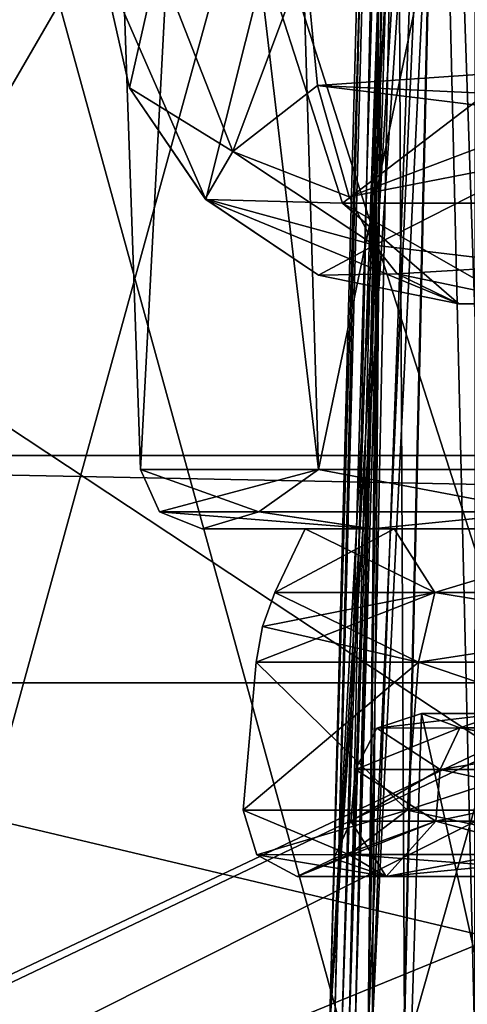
# Model space of a CAD drawing. Header units: inches. Extents: x -9.7 to 9.7, y -2.4 to 4.3.
# Tile 588 of 656: x -2.306 to -2.088, y -0.342 to 0.139. Entities that reach past the tile are written whole.
import ezdxf

# ---------------------------------------------------------------- set-up
doc = ezdxf.new("R2010")
doc.units = ezdxf.units.IN
doc.header["$LTSCALE"] = 101.851852
doc.header["$MEASUREMENT"] = 0
for name, color, linetype in [('11758', 7, 'CONTINUOUS'), ('11855', 7, 'CONTINUOUS'), ('12188', 7, 'CONTINUOUS'), ('12189', 7, 'CONTINUOUS'), ('12190', 7, 'CONTINUOUS'), ('12313', 7, 'CONTINUOUS'), ('12365', 7, 'CONTINUOUS'), ('12366', 7, 'CONTINUOUS'), ('12367', 7, 'CONTINUOUS'), ('1517', 7, 'CONTINUOUS'), ('1518', 7, 'CONTINUOUS'), ('1519', 7, 'CONTINUOUS'), ('526', 7, 'CONTINUOUS'), ('527', 7, 'CONTINUOUS'), ('528', 7, 'CONTINUOUS'), ('564', 7, 'CONTINUOUS'), ('565', 7, 'CONTINUOUS'), ('566', 7, 'CONTINUOUS'), ('567', 7, 'CONTINUOUS'), ('568', 7, 'CONTINUOUS'), ('569', 7, 'CONTINUOUS'), ('5864', 7, 'CONTINUOUS'), ('5933', 7, 'CONTINUOUS'), ('5934', 7, 'CONTINUOUS'), ('5937', 7, 'CONTINUOUS'), ('5941', 7, 'CONTINUOUS'), ('601', 7, 'CONTINUOUS'), ('602', 7, 'CONTINUOUS'), ('603', 7, 'CONTINUOUS'), ('614', 7, 'CONTINUOUS'), ('615', 7, 'CONTINUOUS'), ('616', 7, 'CONTINUOUS'), ('648', 7, 'CONTINUOUS'), ('649', 7, 'CONTINUOUS'), ('650', 7, 'CONTINUOUS'), ('658', 7, 'CONTINUOUS'), ('675', 7, 'CONTINUOUS'), ('676', 7, 'CONTINUOUS'), ('677', 7, 'CONTINUOUS'), ('6930', 7, 'CONTINUOUS'), ('6934', 7, 'CONTINUOUS'), ('6935', 7, 'CONTINUOUS'), ('6938', 7, 'CONTINUOUS'), ('709', 7, 'CONTINUOUS'), ('710', 7, 'CONTINUOUS'), ('711', 7, 'CONTINUOUS'), ('724', 7, 'CONTINUOUS'), ('730', 7, 'CONTINUOUS'), ('8370', 7, 'CONTINUOUS'), ('8379', 7, 'CONTINUOUS'), ('8384', 7, 'CONTINUOUS'), ('9717', 7, 'CONTINUOUS')]:
    doc.layers.add(name, color=color, linetype=linetype)

msp = doc.modelspace()

# ---------------------------------------------------------------- linework, layer by layer
at = {"layer": '11758', "linetype": 'CONTINUOUS'}
for points in [[(-2.48157, 0.05219, 9.63719), (-1.85617, -0.36171, 9.65166), (-2.05471, 0.36408, 9.6263), (-2.48157, 0.05219, 9.63719)], [(-3.28998, -0.02159, 9.63977), (-1.85617, -0.36171, 9.65166), (-2.48157, 0.05219, 9.63719), (-3.28998, -0.02159, 9.63977)], [(-3.29038, -0.36218, 9.65166), (-1.85617, -0.36171, 9.65166), (-3.28998, -0.02159, 9.63977), (-3.29038, -0.36218, 9.65166)]]:
    msp.add_3dface(points, dxfattribs=at)
at = {"layer": '11855', "linetype": 'CONTINUOUS'}
msp.add_3dface([(-2.48157, 0.05219, 9.63719), (-2.05471, 0.36408, 9.6263), (-2.35609, 0.18595, 9.66152), (-2.48157, 0.05219, 9.63719)], dxfattribs=at)
at = {"layer": '12188', "linetype": 'CONTINUOUS'}
for points in [[(-2.26688, 0.16889, -3.99205), (-2.18636, 0.16637, -4.18628), (-2.2153, 0.05083, -3.99205), (-2.26688, 0.16889, -3.99205)], [(-2.18636, 0.16637, -4.18628), (-1.99205, 0.16889, -4.26688), (-2.14868, 0.04911, -4.14868), (-2.18636, 0.16637, -4.18628)], [(-1.99205, 0.16889, -4.26688), (-1.99205, 0.04906, -4.2135), (-2.14868, 0.04911, -4.14868), (-1.99205, 0.16889, -4.26688)], [(-2.2153, 0.05083, -3.99205), (-2.18636, 0.16637, -4.18628), (-2.14868, 0.04911, -4.14868), (-2.2153, 0.05083, -3.99205)], [(-2.09199, 0, -3.99203), (-2.2153, 0.05083, -3.99205), (-2.14868, 0.04911, -4.14868), (-2.09199, 0, -3.99203)], [(-2.06272, 0, -4.06272), (-2.09199, 0, -3.99203), (-2.14868, 0.04911, -4.14868), (-2.06272, 0, -4.06272)], [(-1.99205, 0.04906, -4.2135), (-2.06272, 0, -4.06272), (-2.14868, 0.04911, -4.14868), (-1.99205, 0.04906, -4.2135)]]:
    msp.add_3dface(points, dxfattribs=at)
at = {"layer": '12189', "linetype": 'CONTINUOUS'}
for points in [[(-2.26688, 0.16889, -3.21904), (-2.26688, 0.16889, -3.99205), (-2.2153, 0.05083, -3.99205), (-2.26688, 0.16889, -3.21904)], [(-2.26688, 0.16889, -3.21904), (-2.2153, 0.05083, -3.99205), (-2.25253, 0.10534, -3.22519), (-2.26688, 0.16889, -3.21904)], [(-2.25253, 0.10534, -3.22519), (-2.2153, 0.05083, -3.99205), (-2.21561, 0.05114, -3.24102), (-2.25253, 0.10534, -3.22519)], [(-2.21561, 0.05114, -3.24102), (-2.2153, 0.05083, -3.99205), (-2.16048, 0.01396, -3.26467), (-2.21561, 0.05114, -3.24102)], [(-2.2153, 0.05083, -3.99205), (-2.09199, 0, -3.99203), (-2.16048, 0.01396, -3.26467), (-2.2153, 0.05083, -3.99205)], [(-2.09199, 0, -3.99203), (-2.09191, 0, -3.29407), (-2.16048, 0.01396, -3.26467), (-2.09199, 0, -3.99203)]]:
    msp.add_3dface(points, dxfattribs=at)
at = {"layer": '12190', "linetype": 'CONTINUOUS'}
for points in [[(-2.26688, 0.16889, -3.21904), (-2.25253, 0.10534, -3.22519), (-2.23864, 0.16745, -3.14951), (-2.26688, 0.16889, -3.21904)], [(-2.16694, 0.16889, -3.1191), (-2.23864, 0.16745, -3.14951), (-2.20212, 0.07438, -3.166), (-2.16694, 0.16889, -3.1191)], [(-2.16097, 0.10655, -3.13294), (-2.16694, 0.16889, -3.1191), (-2.20212, 0.07438, -3.166), (-2.16097, 0.10655, -3.13294)], [(-2.23864, 0.16745, -3.14951), (-2.25253, 0.10534, -3.22519), (-2.20212, 0.07438, -3.166), (-2.23864, 0.16745, -3.14951)], [(-2.1454, 0.05213, -3.16938), (-2.16097, 0.10655, -3.13294), (-2.20212, 0.07438, -3.166), (-2.1454, 0.05213, -3.16938)], [(-2.25253, 0.10534, -3.22519), (-2.21561, 0.05114, -3.24102), (-2.20212, 0.07438, -3.166), (-2.25253, 0.10534, -3.22519)], [(-2.21561, 0.05114, -3.24102), (-2.13305, 0.02853, -3.19823), (-2.20212, 0.07438, -3.166), (-2.21561, 0.05114, -3.24102)], [(-2.13305, 0.02853, -3.19823), (-2.1454, 0.05213, -3.16938), (-2.20212, 0.07438, -3.166), (-2.13305, 0.02853, -3.19823)], [(-2.13305, 0.02853, -3.19823), (-2.21561, 0.05114, -3.24102), (-2.16048, 0.01396, -3.26467), (-2.13305, 0.02853, -3.19823)], [(-2.12198, 0.01463, -3.22395), (-2.13305, 0.02853, -3.19823), (-2.16048, 0.01396, -3.26467), (-2.12198, 0.01463, -3.22395)], [(-2.09191, 0, -3.29407), (-2.12198, 0.01463, -3.22395), (-2.16048, 0.01396, -3.26467), (-2.09191, 0, -3.29407)]]:
    msp.add_3dface(points, dxfattribs=at)
at = {"layer": '12313', "linetype": 'CONTINUOUS'}
for points in [[(-2.11849, -0.355, -2.56512), (-2.12421, 0.82079, -2.66505), (-2.155, -0.355, -2.66505), (-2.11849, -0.355, -2.56512)], [(-2.155, -0.355, -2.66505), (-2.08383, 0.82079, -2.75671), (-2.1362, -0.355, -2.73904), (-2.155, -0.355, -2.66505)], [(-2.12421, 0.82079, -2.66505), (-2.08383, 0.82079, -2.75671), (-2.155, -0.355, -2.66505), (-2.12421, 0.82079, -2.66505)], [(-2.08383, 0.82079, -2.75671), (-2.08429, -0.355, -2.79513), (-2.1362, -0.355, -2.73904), (-2.08383, 0.82079, -2.75671)], [(-2.09166, 0.82079, -2.58123), (-2.12421, 0.82079, -2.66505), (-2.11849, -0.355, -2.56512), (-2.09166, 0.82079, -2.58123)], [(-2.02616, -0.355, -2.51227), (-2.09166, 0.82079, -2.58123), (-2.11849, -0.355, -2.56512), (-2.02616, -0.355, -2.51227)], [(-2.01864, 0.2322, -2.52668), (-2.09166, 0.82079, -2.58123), (-2.02616, -0.355, -2.51227), (-2.01864, 0.2322, -2.52668)]]:
    msp.add_3dface(points, dxfattribs=at)
at = {"layer": '12365', "linetype": 'CONTINUOUS'}
for points in [[(-2.1037, -0.14109, -0.51581), (-2.18163, -0.14109, -0.225), (-2.12358, -0.11, -0.44231), (-2.1037, -0.14109, -0.51581)], [(-2.18163, -0.14109, -0.225), (-2.16694, -0.11, -0.225), (-2.12358, -0.11, -0.44231), (-2.18163, -0.14109, -0.225)], [(-2.1037, -0.14109, -0.51581), (-2.12358, -0.11, -0.44231), (-2.0009, -0.11, -0.62588), (-2.1037, -0.14109, -0.51581)], [(-1.89081, -0.14109, -0.7287), (-2.1037, -0.14109, -0.51581), (-2.0009, -0.11, -0.62588), (-1.89081, -0.14109, -0.7287)]]:
    msp.add_3dface(points, dxfattribs=at)
at = {"layer": '12366', "linetype": 'CONTINUOUS'}
for points in [[(-2.18163, -0.14109, -0.225), (-2.18163, -0.14109, 0.225), (-2.16694, -0.11, -0.225), (-2.18163, -0.14109, -0.225)], [(-2.18163, -0.14109, 0.225), (-2.16694, -0.11, 0.225), (-2.16694, -0.11, -0.225), (-2.18163, -0.14109, 0.225)]]:
    msp.add_3dface(points, dxfattribs=at)
at = {"layer": '12367', "linetype": 'CONTINUOUS'}
for points in [[(-2.18163, -0.14109, 0.225), (-2.1037, -0.14109, 0.51581), (-2.16694, -0.11, 0.225), (-2.18163, -0.14109, 0.225)], [(-2.1037, -0.14109, 0.51581), (-2.12357, -0.11, 0.44233), (-2.16694, -0.11, 0.225), (-2.1037, -0.14109, 0.51581)], [(-2.1037, -0.14109, 0.51581), (-2.00088, -0.11, 0.6259), (-2.12357, -0.11, 0.44233), (-2.1037, -0.14109, 0.51581)], [(-2.1037, -0.14109, 0.51581), (-1.89081, -0.14109, 0.7287), (-2.00088, -0.11, 0.6259), (-2.1037, -0.14109, 0.51581)]]:
    msp.add_3dface(points, dxfattribs=at)
at = {"layer": '1517', "linetype": 'CONTINUOUS'}
for points in [[(-2.11013, -0.20009, -0.225), (-2.07116, -0.20009, -0.42056), (-2.115, -0.355, -0.225), (-2.11013, -0.20009, -0.225)], [(-2.115, -0.355, -0.225), (-2.07116, -0.20009, -0.42056), (-2.0758, -0.355, -0.42208), (-2.115, -0.355, -0.225)]]:
    msp.add_3dface(points, dxfattribs=at)
at = {"layer": '1518', "linetype": 'CONTINUOUS'}
for points in [[(-2.115, -0.355, 0.225), (-2.11013, -0.20009, 0.225), (-2.11013, -0.20009, -0.225), (-2.115, -0.355, 0.225)], [(-2.115, -0.355, 0.225), (-2.11013, -0.20009, -0.225), (-2.115, -0.355, -0.225), (-2.115, -0.355, 0.225)]]:
    msp.add_3dface(points, dxfattribs=at)
at = {"layer": '1519', "linetype": 'CONTINUOUS'}
for points in [[(-2.115, -0.355, 0.225), (-2.0758, -0.355, 0.42208), (-2.11013, -0.20009, 0.225), (-2.115, -0.355, 0.225)], [(-2.0758, -0.355, 0.42208), (-2.07115, -0.20009, 0.42057), (-2.11013, -0.20009, 0.225), (-2.0758, -0.355, 0.42208)]]:
    msp.add_3dface(points, dxfattribs=at)
at = {"layer": '526', "linetype": 'CONTINUOUS'}
for points in [[(-2.11013, -0.20009, 0.225), (-2.07115, -0.20009, 0.42057), (-2.132, -0.2072, 0.225), (-2.11013, -0.20009, 0.225)], [(-2.132, -0.2072, 0.225), (-2.07115, -0.20009, 0.42057), (-2.0914, -0.2071, 0.42854), (-2.132, -0.2072, 0.225)], [(-2.0914, -0.2071, 0.42854), (-2.07115, -0.20009, 0.42057), (-1.9761, -0.2071, 0.6011), (-2.0914, -0.2071, 0.42854)], [(-2.132, -0.2072, 0.225), (-2.0914, -0.2071, 0.42854), (-2.1424, -0.22739, 0.225), (-2.132, -0.2072, 0.225)], [(-2.1424, -0.22739, 0.225), (-2.0914, -0.2071, 0.42854), (-2.10111, -0.22739, 0.43257), (-2.1424, -0.22739, 0.225)], [(-2.0914, -0.2071, 0.42854), (-1.9761, -0.2071, 0.6011), (-2.10111, -0.22739, 0.43257), (-2.0914, -0.2071, 0.42854)], [(-2.10111, -0.22739, 0.43257), (-1.9761, -0.2071, 0.6011), (-1.98353, -0.22739, 0.60853), (-2.10111, -0.22739, 0.43257)]]:
    msp.add_3dface(points, dxfattribs=at)
at = {"layer": '527', "linetype": 'CONTINUOUS'}
for points in [[(-2.11013, -0.20009, 0.225), (-2.132, -0.2072, 0.225), (-2.11013, -0.20009, -0.225), (-2.11013, -0.20009, 0.225)], [(-2.11013, -0.20009, -0.225), (-2.132, -0.2072, 0.225), (-2.132, -0.2072, -0.225), (-2.11013, -0.20009, -0.225)], [(-2.132, -0.2072, 0.225), (-2.1424, -0.22739, 0.225), (-2.132, -0.2072, -0.225), (-2.132, -0.2072, 0.225)], [(-2.132, -0.2072, -0.225), (-2.1424, -0.22739, 0.225), (-2.1424, -0.22739, -0.225), (-2.132, -0.2072, -0.225)]]:
    msp.add_3dface(points, dxfattribs=at)
at = {"layer": '528', "linetype": 'CONTINUOUS'}
for points in [[(-2.11013, -0.20009, -0.225), (-2.132, -0.2072, -0.225), (-2.0914, -0.2071, -0.42854), (-2.11013, -0.20009, -0.225)], [(-2.07116, -0.20009, -0.42056), (-2.11013, -0.20009, -0.225), (-2.0914, -0.2071, -0.42854), (-2.07116, -0.20009, -0.42056)], [(-1.9761, -0.2071, -0.6011), (-2.07116, -0.20009, -0.42056), (-2.0914, -0.2071, -0.42854), (-1.9761, -0.2071, -0.6011)], [(-2.132, -0.2072, -0.225), (-2.1424, -0.22739, -0.225), (-2.10111, -0.22739, -0.43257), (-2.132, -0.2072, -0.225)], [(-2.0914, -0.2071, -0.42854), (-2.132, -0.2072, -0.225), (-2.10111, -0.22739, -0.43257), (-2.0914, -0.2071, -0.42854)], [(-1.98353, -0.22739, -0.60853), (-2.0914, -0.2071, -0.42854), (-2.10111, -0.22739, -0.43257), (-1.98353, -0.22739, -0.60853)], [(-1.9761, -0.2071, -0.6011), (-2.0914, -0.2071, -0.42854), (-1.98353, -0.22739, -0.60853), (-1.9761, -0.2071, -0.6011)]]:
    msp.add_3dface(points, dxfattribs=at)
at = {"layer": '564', "linetype": 'CONTINUOUS'}
for points in [[(-2.15292, -0.27085, 0.225), (-2.10315, -0.25261, 0.43341), (-2.17087, -0.27978, 0.225), (-2.15292, -0.27085, 0.225)], [(-2.17087, -0.27978, 0.225), (-2.10315, -0.25261, 0.43341), (-2.12742, -0.27978, 0.44346), (-2.17087, -0.27978, 0.225)], [(-2.1446, -0.25261, 0.225), (-2.10315, -0.25261, 0.43341), (-2.15292, -0.27085, 0.225), (-2.1446, -0.25261, 0.225)], [(-2.10315, -0.25261, 0.43341), (-1.98509, -0.25261, 0.61009), (-2.12742, -0.27978, 0.44346), (-2.10315, -0.25261, 0.43341)], [(-2.12742, -0.27978, 0.44346), (-1.98509, -0.25261, 0.61009), (-2.00367, -0.27978, 0.62867), (-2.12742, -0.27978, 0.44346)]]:
    msp.add_3dface(points, dxfattribs=at)
at = {"layer": '565', "linetype": 'CONTINUOUS'}
for points in [[(-2.1424, -0.22739, 0.225), (-2.10111, -0.22739, 0.43257), (-2.1446, -0.25261, 0.225), (-2.1424, -0.22739, 0.225)], [(-2.10111, -0.22739, 0.43257), (-2.10315, -0.25261, 0.43341), (-2.1446, -0.25261, 0.225), (-2.10111, -0.22739, 0.43257)], [(-2.10111, -0.22739, 0.43257), (-1.98353, -0.22739, 0.60853), (-2.10315, -0.25261, 0.43341), (-2.10111, -0.22739, 0.43257)], [(-1.98353, -0.22739, 0.60853), (-1.98509, -0.25261, 0.61009), (-2.10315, -0.25261, 0.43341), (-1.98353, -0.22739, 0.60853)]]:
    msp.add_3dface(points, dxfattribs=at)
at = {"layer": '566', "linetype": 'CONTINUOUS'}
for points in [[(-2.1424, -0.22739, -0.225), (-2.1424, -0.22739, 0.225), (-2.1446, -0.25261, -0.225), (-2.1424, -0.22739, -0.225)], [(-2.1424, -0.22739, 0.225), (-2.1446, -0.25261, 0.225), (-2.1446, -0.25261, -0.225), (-2.1424, -0.22739, 0.225)]]:
    msp.add_3dface(points, dxfattribs=at)
at = {"layer": '567', "linetype": 'CONTINUOUS'}
for points in [[(-2.1446, -0.25261, 0.225), (-2.15292, -0.27085, 0.225), (-2.1446, -0.25261, -0.225), (-2.1446, -0.25261, 0.225)], [(-2.1446, -0.25261, -0.225), (-2.15292, -0.27085, 0.225), (-2.15292, -0.27085, -0.225), (-2.1446, -0.25261, -0.225)], [(-2.15292, -0.27085, 0.225), (-2.17087, -0.27978, 0.225), (-2.15292, -0.27085, -0.225), (-2.15292, -0.27085, 0.225)], [(-2.15292, -0.27085, -0.225), (-2.17087, -0.27978, 0.225), (-2.17087, -0.27978, -0.225), (-2.15292, -0.27085, -0.225)]]:
    msp.add_3dface(points, dxfattribs=at)
at = {"layer": '568', "linetype": 'CONTINUOUS'}
for points in [[(-2.1446, -0.25261, -0.225), (-2.15292, -0.27085, -0.225), (-2.12742, -0.27978, -0.44346), (-2.1446, -0.25261, -0.225)], [(-2.10315, -0.25261, -0.43341), (-2.1446, -0.25261, -0.225), (-2.12742, -0.27978, -0.44346), (-2.10315, -0.25261, -0.43341)], [(-2.00367, -0.27978, -0.62867), (-2.10315, -0.25261, -0.43341), (-2.12742, -0.27978, -0.44346), (-2.00367, -0.27978, -0.62867)], [(-1.98509, -0.25261, -0.61009), (-2.10315, -0.25261, -0.43341), (-2.00367, -0.27978, -0.62867), (-1.98509, -0.25261, -0.61009)], [(-2.15292, -0.27085, -0.225), (-2.17087, -0.27978, -0.225), (-2.12742, -0.27978, -0.44346), (-2.15292, -0.27085, -0.225)]]:
    msp.add_3dface(points, dxfattribs=at)
at = {"layer": '569', "linetype": 'CONTINUOUS'}
for points in [[(-2.1424, -0.22739, -0.225), (-2.1446, -0.25261, -0.225), (-2.10315, -0.25261, -0.43341), (-2.1424, -0.22739, -0.225)], [(-2.10111, -0.22739, -0.43257), (-2.1424, -0.22739, -0.225), (-2.10315, -0.25261, -0.43341), (-2.10111, -0.22739, -0.43257)], [(-2.10111, -0.22739, -0.43257), (-2.10315, -0.25261, -0.43341), (-1.98509, -0.25261, -0.61009), (-2.10111, -0.22739, -0.43257)], [(-1.98353, -0.22739, -0.60853), (-2.10111, -0.22739, -0.43257), (-1.98509, -0.25261, -0.61009), (-1.98353, -0.22739, -0.60853)]]:
    msp.add_3dface(points, dxfattribs=at)
at = {"layer": '5864', "linetype": 'CONTINUOUS'}
for points in [[(-2.11879, -0.355, 2.56743), (-2.155, -0.355, 2.667), (-2.09195, 0.82079, 2.58349), (-2.11879, -0.355, 2.56743)], [(-2.155, -0.355, 2.667), (-2.13621, -0.355, 2.74098), (-2.12421, 0.82079, 2.667), (-2.155, -0.355, 2.667)], [(-2.09195, 0.82079, 2.58349), (-2.155, -0.355, 2.667), (-2.12421, 0.82079, 2.667), (-2.09195, 0.82079, 2.58349)], [(-2.13621, -0.355, 2.74098), (-2.08429, -0.355, 2.79708), (-2.11232, 0.82079, 2.72004), (-2.13621, -0.355, 2.74098)], [(-2.12421, 0.82079, 2.667), (-2.13621, -0.355, 2.74098), (-2.1212, 0.82079, 2.69418), (-2.12421, 0.82079, 2.667)], [(-2.1212, 0.82079, 2.69418), (-2.13621, -0.355, 2.74098), (-2.11232, 0.82079, 2.72004), (-2.1212, 0.82079, 2.69418)], [(-2.0271, -0.355, 2.51439), (-2.11879, -0.355, 2.56743), (-2.09195, 0.82079, 2.58349), (-2.0271, -0.355, 2.51439)], [(-2.07446, 0.07079, 2.79008), (-2.05844, 0.11361, 2.79722), (-2.11232, 0.82079, 2.72004), (-2.07446, 0.07079, 2.79008)], [(-2.07939, -0.14223, 2.79359), (-2.07446, 0.07079, 2.79008), (-2.11232, 0.82079, 2.72004), (-2.07939, -0.14223, 2.79359)], [(-2.11232, 0.82079, 2.72004), (-2.05844, 0.11361, 2.79722), (-2.02825, 0.82079, 2.78795), (-2.11232, 0.82079, 2.72004)], [(-2.08429, -0.355, 2.79708), (-2.07939, -0.14223, 2.79359), (-2.11232, 0.82079, 2.72004), (-2.08429, -0.355, 2.79708)], [(-2.01954, 0.23221, 2.52875), (-2.0271, -0.355, 2.51439), (-2.09195, 0.82079, 2.58349), (-2.01954, 0.23221, 2.52875)]]:
    msp.add_3dface(points, dxfattribs=at)
at = {"layer": '5933', "linetype": 'CONTINUOUS'}
for points in [[(-2.14898, -0.355, 1.031), (-2.49131, -0.355, 1.62393), (-2.47224, 0.82079, 1.65247), (-2.14898, -0.355, 1.031)], [(-2.14898, -0.355, 1.031), (-2.47224, 0.82079, 1.65247), (-2.11473, 0.82079, 1.03325), (-2.14898, -0.355, 1.031)]]:
    msp.add_3dface(points, dxfattribs=at)
at = {"layer": '5934', "linetype": 'CONTINUOUS'}
for points in [[(-2.14247, -0.3552, 1.01024), (-2.14898, -0.355, 1.031), (-2.10808, 0.82088, 1.01049), (-2.14247, -0.3552, 1.01024)], [(-2.14898, -0.355, 1.031), (-2.11473, 0.82079, 1.03325), (-2.10808, 0.82088, 1.01049), (-2.14898, -0.355, 1.031)], [(-2.11268, 0.82079, 0.98722), (-2.14247, -0.3552, 1.01024), (-2.10808, 0.82088, 1.01049), (-2.11268, 0.82079, 0.98722)], [(-2.14247, -0.3552, 1.01024), (-2.11268, 0.82079, 0.98722), (-2.12915, 0.2322, 0.988), (-2.14247, -0.3552, 1.01024)], [(-2.14539, -0.355, 0.98868), (-2.14247, -0.3552, 1.01024), (-2.12915, 0.2322, 0.988), (-2.14539, -0.355, 0.98868)]]:
    msp.add_3dface(points, dxfattribs=at)
at = {"layer": '5937', "linetype": 'CONTINUOUS'}
for points in [[(-2.13423, -0.355, 0.85745), (-2.155, -0.355, 0.93495), (-2.07698, 0.82079, 0.83747), (-2.13423, -0.355, 0.85745)], [(-2.155, -0.355, 0.93495), (-2.15258, -0.355, 0.96224), (-2.12421, 0.82079, 0.93495), (-2.155, -0.355, 0.93495)], [(-2.155, -0.355, 0.93495), (-2.12421, 0.82079, 0.93495), (-2.07698, 0.82079, 0.83747), (-2.155, -0.355, 0.93495)], [(-2.15258, -0.355, 0.96224), (-2.14539, -0.355, 0.98868), (-2.12129, 0.82079, 0.96171), (-2.15258, -0.355, 0.96224)], [(-2.15258, -0.355, 0.96224), (-2.12129, 0.82079, 0.96171), (-2.12421, 0.82079, 0.93495), (-2.15258, -0.355, 0.96224)], [(-2.14539, -0.355, 0.98868), (-2.12915, 0.2322, 0.988), (-2.12129, 0.82079, 0.96171), (-2.14539, -0.355, 0.98868)], [(-2.0775, -0.355, 0.80072), (-2.13423, -0.355, 0.85745), (-2.07698, 0.82079, 0.83747), (-2.0775, -0.355, 0.80072)]]:
    msp.add_3dface(points, dxfattribs=at)
at = {"layer": '5941', "linetype": 'CONTINUOUS'}
for points in [[(-2.35102, -0.355, 1.70493), (-2.02776, 0.82079, 1.08346), (-2.38527, 0.82079, 1.70268), (-2.35102, -0.355, 1.70493)], [(-2.35102, -0.355, 1.70493), (-2.00869, -0.355, 1.112), (-2.02776, 0.82079, 1.08346), (-2.35102, -0.355, 1.70493)]]:
    msp.add_3dface(points, dxfattribs=at)
at = {"layer": '601', "linetype": 'CONTINUOUS'}
for points in [[(-2.19082, -0.17507, 0.225), (-2.19715, -0.24739, 0.225), (-2.11714, -0.24739, 0.52357), (-2.19082, -0.17507, 0.225)], [(-2.11167, -0.17507, 0.52041), (-2.19082, -0.17507, 0.225), (-2.11714, -0.24739, 0.52357), (-2.11167, -0.17507, 0.52041)], [(-1.89857, -0.24739, 0.74214), (-2.11167, -0.17507, 0.52041), (-2.11714, -0.24739, 0.52357), (-1.89857, -0.24739, 0.74214)], [(-1.89541, -0.17507, 0.73667), (-2.11167, -0.17507, 0.52041), (-1.89857, -0.24739, 0.74214), (-1.89541, -0.17507, 0.73667)]]:
    msp.add_3dface(points, dxfattribs=at)
at = {"layer": '602', "linetype": 'CONTINUOUS'}
for points in [[(-2.19715, -0.24739, 0.225), (-2.19082, -0.17507, 0.225), (-2.19082, -0.17507, -0.225), (-2.19715, -0.24739, 0.225)], [(-2.19715, -0.24739, 0.225), (-2.19082, -0.17507, -0.225), (-2.19715, -0.24739, -0.225), (-2.19715, -0.24739, 0.225)]]:
    msp.add_3dface(points, dxfattribs=at)
at = {"layer": '603', "linetype": 'CONTINUOUS'}
for points in [[(-2.19715, -0.24739, -0.225), (-2.19082, -0.17507, -0.225), (-2.11167, -0.17507, -0.52041), (-2.19715, -0.24739, -0.225)], [(-2.19715, -0.24739, -0.225), (-2.11167, -0.17507, -0.52041), (-2.11714, -0.24739, -0.52357), (-2.19715, -0.24739, -0.225)], [(-2.11167, -0.17507, -0.52041), (-1.89541, -0.17507, -0.73667), (-2.11714, -0.24739, -0.52357), (-2.11167, -0.17507, -0.52041)], [(-2.11714, -0.24739, -0.52357), (-1.89541, -0.17507, -0.73667), (-1.89857, -0.24739, -0.74214), (-2.11714, -0.24739, -0.52357)]]:
    msp.add_3dface(points, dxfattribs=at)
at = {"layer": '614', "linetype": 'CONTINUOUS'}
for points in [[(-2.19715, -0.24739, -0.225), (-2.11714, -0.24739, -0.52357), (-2.19044, -0.26904, -0.225), (-2.19715, -0.24739, -0.225)], [(-2.19044, -0.26904, -0.225), (-2.11714, -0.24739, -0.52357), (-2.14561, -0.2689, -0.451), (-2.19044, -0.26904, -0.225)], [(-2.14561, -0.2689, -0.451), (-2.11714, -0.24739, -0.52357), (-2.01759, -0.2689, -0.64259), (-2.14561, -0.2689, -0.451)], [(-2.11714, -0.24739, -0.52357), (-1.89857, -0.24739, -0.74214), (-2.01759, -0.2689, -0.64259), (-2.11714, -0.24739, -0.52357)], [(-2.14561, -0.2689, -0.451), (-2.17087, -0.27978, -0.225), (-2.19044, -0.26904, -0.225), (-2.14561, -0.2689, -0.451)], [(-2.12742, -0.27978, -0.44346), (-2.17087, -0.27978, -0.225), (-2.14561, -0.2689, -0.451), (-2.12742, -0.27978, -0.44346)], [(-2.12742, -0.27978, -0.44346), (-2.14561, -0.2689, -0.451), (-2.01759, -0.2689, -0.64259), (-2.12742, -0.27978, -0.44346)], [(-2.00367, -0.27978, -0.62867), (-2.12742, -0.27978, -0.44346), (-2.01759, -0.2689, -0.64259), (-2.00367, -0.27978, -0.62867)]]:
    msp.add_3dface(points, dxfattribs=at)
at = {"layer": '615', "linetype": 'CONTINUOUS'}
for points in [[(-2.19715, -0.24739, 0.225), (-2.19715, -0.24739, -0.225), (-2.19044, -0.26904, -0.225), (-2.19715, -0.24739, 0.225)], [(-2.19715, -0.24739, 0.225), (-2.19044, -0.26904, -0.225), (-2.19044, -0.26904, 0.225), (-2.19715, -0.24739, 0.225)], [(-2.17087, -0.27978, -0.225), (-2.17087, -0.27978, 0.225), (-2.19044, -0.26904, 0.225), (-2.17087, -0.27978, -0.225)], [(-2.19044, -0.26904, -0.225), (-2.17087, -0.27978, -0.225), (-2.19044, -0.26904, 0.225), (-2.19044, -0.26904, -0.225)]]:
    msp.add_3dface(points, dxfattribs=at)
at = {"layer": '616', "linetype": 'CONTINUOUS'}
for points in [[(-2.11714, -0.24739, 0.52357), (-2.19715, -0.24739, 0.225), (-2.14561, -0.2689, 0.451), (-2.11714, -0.24739, 0.52357)], [(-2.19715, -0.24739, 0.225), (-2.19044, -0.26904, 0.225), (-2.14561, -0.2689, 0.451), (-2.19715, -0.24739, 0.225)], [(-2.01759, -0.2689, 0.64259), (-2.11714, -0.24739, 0.52357), (-2.14561, -0.2689, 0.451), (-2.01759, -0.2689, 0.64259)], [(-1.89857, -0.24739, 0.74214), (-2.11714, -0.24739, 0.52357), (-2.01759, -0.2689, 0.64259), (-1.89857, -0.24739, 0.74214)], [(-2.19044, -0.26904, 0.225), (-2.12742, -0.27978, 0.44346), (-2.14561, -0.2689, 0.451), (-2.19044, -0.26904, 0.225)], [(-2.17087, -0.27978, 0.225), (-2.12742, -0.27978, 0.44346), (-2.19044, -0.26904, 0.225), (-2.17087, -0.27978, 0.225)], [(-2.12742, -0.27978, 0.44346), (-2.00367, -0.27978, 0.62867), (-2.14561, -0.2689, 0.451), (-2.12742, -0.27978, 0.44346)], [(-2.00367, -0.27978, 0.62867), (-2.01759, -0.2689, 0.64259), (-2.14561, -0.2689, 0.451), (-2.00367, -0.27978, 0.62867)]]:
    msp.add_3dface(points, dxfattribs=at)
at = {"layer": '648', "linetype": 'CONTINUOUS'}
for points in [[(-2.18773, -0.15767, 0.225), (-2.11167, -0.17507, 0.52041), (-2.18163, -0.14109, 0.225), (-2.18773, -0.15767, 0.225)], [(-2.18163, -0.14109, 0.225), (-2.11167, -0.17507, 0.52041), (-2.1037, -0.14109, 0.51581), (-2.18163, -0.14109, 0.225)], [(-2.11167, -0.17507, 0.52041), (-1.89541, -0.17507, 0.73667), (-2.1037, -0.14109, 0.51581), (-2.11167, -0.17507, 0.52041)], [(-2.1037, -0.14109, 0.51581), (-1.89541, -0.17507, 0.73667), (-1.89081, -0.14109, 0.7287), (-2.1037, -0.14109, 0.51581)], [(-2.19082, -0.17507, 0.225), (-2.11167, -0.17507, 0.52041), (-2.18773, -0.15767, 0.225), (-2.19082, -0.17507, 0.225)]]:
    msp.add_3dface(points, dxfattribs=at)
at = {"layer": '649', "linetype": 'CONTINUOUS'}
for points in [[(-2.18773, -0.15767, 0.225), (-2.18163, -0.14109, 0.225), (-2.18773, -0.15767, -0.225), (-2.18773, -0.15767, 0.225)], [(-2.18773, -0.15767, -0.225), (-2.18163, -0.14109, 0.225), (-2.18163, -0.14109, -0.225), (-2.18773, -0.15767, -0.225)], [(-2.19082, -0.17507, -0.225), (-2.19082, -0.17507, 0.225), (-2.18773, -0.15767, 0.225), (-2.19082, -0.17507, -0.225)], [(-2.19082, -0.17507, -0.225), (-2.18773, -0.15767, 0.225), (-2.18773, -0.15767, -0.225), (-2.19082, -0.17507, -0.225)]]:
    msp.add_3dface(points, dxfattribs=at)
at = {"layer": '650', "linetype": 'CONTINUOUS'}
for points in [[(-2.11167, -0.17507, -0.52041), (-2.19082, -0.17507, -0.225), (-2.1037, -0.14109, -0.51581), (-2.11167, -0.17507, -0.52041)], [(-2.19082, -0.17507, -0.225), (-2.18773, -0.15767, -0.225), (-2.1037, -0.14109, -0.51581), (-2.19082, -0.17507, -0.225)], [(-2.18773, -0.15767, -0.225), (-2.18163, -0.14109, -0.225), (-2.1037, -0.14109, -0.51581), (-2.18773, -0.15767, -0.225)], [(-1.89541, -0.17507, -0.73667), (-2.11167, -0.17507, -0.52041), (-1.89081, -0.14109, -0.7287), (-1.89541, -0.17507, -0.73667)], [(-1.89081, -0.14109, -0.7287), (-2.11167, -0.17507, -0.52041), (-2.1037, -0.14109, -0.51581), (-1.89081, -0.14109, -0.7287)]]:
    msp.add_3dface(points, dxfattribs=at)
at = {"layer": '658', "linetype": 'CONTINUOUS'}
for points in [[(-2.21719, -0.11, -0.225), (-2.13431, -0.11, -0.53392), (-2.16694, -0.11, -0.225), (-2.21719, -0.11, -0.225)], [(-2.21719, -0.11, 0.225), (-2.21719, -0.11, -0.225), (-2.16694, -0.11, 0.225), (-2.21719, -0.11, 0.225)], [(-2.16694, -0.11, 0.225), (-2.21719, -0.11, -0.225), (-2.16694, -0.11, -0.225), (-2.16694, -0.11, 0.225)], [(-2.13432, -0.11, 0.5339), (-2.21719, -0.11, 0.225), (-2.12357, -0.11, 0.44233), (-2.13432, -0.11, 0.5339)], [(-2.12357, -0.11, 0.44233), (-2.21719, -0.11, 0.225), (-2.16694, -0.11, 0.225), (-2.12357, -0.11, 0.44233)], [(-2.16694, -0.11, -0.225), (-2.13431, -0.11, -0.53392), (-2.12358, -0.11, -0.44231), (-2.16694, -0.11, -0.225)], [(-1.90892, -0.11, 0.75931), (-2.13432, -0.11, 0.5339), (-2.00088, -0.11, 0.6259), (-1.90892, -0.11, 0.75931)], [(-2.00088, -0.11, 0.6259), (-2.13432, -0.11, 0.5339), (-2.12357, -0.11, 0.44233), (-2.00088, -0.11, 0.6259)], [(-2.13431, -0.11, -0.53392), (-1.9089, -0.11, -0.75932), (-2.0009, -0.11, -0.62588), (-2.13431, -0.11, -0.53392)], [(-2.12358, -0.11, -0.44231), (-2.13431, -0.11, -0.53392), (-2.0009, -0.11, -0.62588), (-2.12358, -0.11, -0.44231)]]:
    msp.add_3dface(points, dxfattribs=at)
at = {"layer": '675', "linetype": 'CONTINUOUS'}
for points in [[(-2.23803, -0.10158, 0.225), (-2.18946, -0.10158, 0.46916), (-2.24717, -0.08105, 0.225), (-2.23803, -0.10158, 0.225)], [(-2.24717, -0.08105, 0.225), (-2.18946, -0.10158, 0.46916), (-2.16047, -0.08105, 0.54858), (-2.24717, -0.08105, 0.225)], [(-2.18946, -0.10158, 0.46916), (-2.05115, -0.10158, 0.67615), (-2.16047, -0.08105, 0.54858), (-2.18946, -0.10158, 0.46916)], [(-2.16047, -0.08105, 0.54858), (-2.05115, -0.10158, 0.67615), (-1.92358, -0.08105, 0.78547), (-2.16047, -0.08105, 0.54858)], [(-2.21719, -0.11, 0.225), (-2.13432, -0.11, 0.5339), (-2.23803, -0.10158, 0.225), (-2.21719, -0.11, 0.225)], [(-2.23803, -0.10158, 0.225), (-2.13432, -0.11, 0.5339), (-2.18946, -0.10158, 0.46916), (-2.23803, -0.10158, 0.225)], [(-2.18946, -0.10158, 0.46916), (-2.13432, -0.11, 0.5339), (-2.05115, -0.10158, 0.67615), (-2.18946, -0.10158, 0.46916)], [(-2.13432, -0.11, 0.5339), (-1.90892, -0.11, 0.75931), (-2.05115, -0.10158, 0.67615), (-2.13432, -0.11, 0.5339)]]:
    msp.add_3dface(points, dxfattribs=at)
at = {"layer": '676', "linetype": 'CONTINUOUS'}
for points in [[(-2.23803, -0.10158, 0.225), (-2.24717, -0.08105, 0.225), (-2.23803, -0.10158, -0.225), (-2.23803, -0.10158, 0.225)], [(-2.23803, -0.10158, -0.225), (-2.24717, -0.08105, 0.225), (-2.24717, -0.08105, -0.225), (-2.23803, -0.10158, -0.225)], [(-2.21719, -0.11, -0.225), (-2.21719, -0.11, 0.225), (-2.23803, -0.10158, 0.225), (-2.21719, -0.11, -0.225)], [(-2.21719, -0.11, -0.225), (-2.23803, -0.10158, 0.225), (-2.23803, -0.10158, -0.225), (-2.21719, -0.11, -0.225)]]:
    msp.add_3dface(points, dxfattribs=at)
at = {"layer": '677', "linetype": 'CONTINUOUS'}
for points in [[(-2.23803, -0.10158, -0.225), (-2.24717, -0.08105, -0.225), (-2.16047, -0.08105, -0.54858), (-2.23803, -0.10158, -0.225)], [(-2.18946, -0.10158, -0.46916), (-2.23803, -0.10158, -0.225), (-2.16047, -0.08105, -0.54858), (-2.18946, -0.10158, -0.46916)], [(-2.05115, -0.10158, -0.67615), (-2.18946, -0.10158, -0.46916), (-2.16047, -0.08105, -0.54858), (-2.05115, -0.10158, -0.67615)], [(-1.92358, -0.08105, -0.78547), (-2.05115, -0.10158, -0.67615), (-2.16047, -0.08105, -0.54858), (-1.92358, -0.08105, -0.78547)], [(-2.21719, -0.11, -0.225), (-2.23803, -0.10158, -0.225), (-2.18946, -0.10158, -0.46916), (-2.21719, -0.11, -0.225)], [(-2.13431, -0.11, -0.53392), (-2.21719, -0.11, -0.225), (-2.18946, -0.10158, -0.46916), (-2.13431, -0.11, -0.53392)], [(-2.05115, -0.10158, -0.67615), (-2.13431, -0.11, -0.53392), (-2.18946, -0.10158, -0.46916), (-2.05115, -0.10158, -0.67615)], [(-1.9089, -0.11, -0.75932), (-2.13431, -0.11, -0.53392), (-2.05115, -0.10158, -0.67615), (-1.9089, -0.11, -0.75932)]]:
    msp.add_3dface(points, dxfattribs=at)
at = {"layer": '6930', "linetype": 'CONTINUOUS'}
for points in [[(-2.00869, -0.355, -1.11005), (-2.35102, -0.355, -1.70298), (-2.38527, 0.82079, -1.70073), (-2.00869, -0.355, -1.11005)], [(-2.00869, -0.355, -1.11005), (-2.38527, 0.82079, -1.70073), (-2.02776, 0.82079, -1.08151), (-2.00869, -0.355, -1.11005)]]:
    msp.add_3dface(points, dxfattribs=at)
at = {"layer": '6934', "linetype": 'CONTINUOUS'}
for points in [[(-2.15258, -0.355, -0.96029), (-2.155, -0.355, -0.933), (-2.12129, 0.82079, -0.95976), (-2.15258, -0.355, -0.96029)], [(-2.155, -0.355, -0.933), (-2.13423, -0.355, -0.8555), (-2.12421, 0.82079, -0.933), (-2.155, -0.355, -0.933)], [(-2.155, -0.355, -0.933), (-2.12421, 0.82079, -0.933), (-2.12129, 0.82079, -0.95976), (-2.155, -0.355, -0.933)], [(-2.14539, -0.355, -0.98673), (-2.15258, -0.355, -0.96029), (-2.12129, 0.82079, -0.95976), (-2.14539, -0.355, -0.98673)], [(-2.14539, -0.355, -0.98673), (-2.12129, 0.82079, -0.95976), (-2.12915, 0.2322, -0.98605), (-2.14539, -0.355, -0.98673)], [(-2.13423, -0.355, -0.8555), (-2.0775, -0.355, -0.79877), (-2.09166, 0.82079, -0.84917), (-2.13423, -0.355, -0.8555)], [(-2.13423, -0.355, -0.8555), (-2.09166, 0.82079, -0.84917), (-2.12421, 0.82079, -0.933), (-2.13423, -0.355, -0.8555)], [(-2.0775, -0.355, -0.79877), (-2.01107, 0.82079, -0.80928), (-2.09166, 0.82079, -0.84917), (-2.0775, -0.355, -0.79877)]]:
    msp.add_3dface(points, dxfattribs=at)
at = {"layer": '6935', "linetype": 'CONTINUOUS'}
for points in [[(-2.14898, -0.355, -1.02905), (-2.14247, -0.3552, -1.00829), (-2.10808, 0.82088, -1.00854), (-2.14898, -0.355, -1.02905)], [(-2.11473, 0.82079, -1.0313), (-2.14898, -0.355, -1.02905), (-2.10808, 0.82088, -1.00854), (-2.11473, 0.82079, -1.0313)], [(-2.14247, -0.3552, -1.00829), (-2.14539, -0.355, -0.98673), (-2.10808, 0.82088, -1.00854), (-2.14247, -0.3552, -1.00829)], [(-2.14539, -0.355, -0.98673), (-2.12915, 0.2322, -0.98605), (-2.10808, 0.82088, -1.00854), (-2.14539, -0.355, -0.98673)]]:
    msp.add_3dface(points, dxfattribs=at)
at = {"layer": '6938', "linetype": 'CONTINUOUS'}
for points in [[(-2.49131, -0.355, -1.62198), (-2.14898, -0.355, -1.02905), (-2.11473, 0.82079, -1.0313), (-2.49131, -0.355, -1.62198)], [(-2.49131, -0.355, -1.62198), (-2.11473, 0.82079, -1.0313), (-2.47224, 0.82079, -1.65052), (-2.49131, -0.355, -1.62198)]]:
    msp.add_3dface(points, dxfattribs=at)
at = {"layer": '709', "linetype": 'CONTINUOUS'}
for points in [[(-2.24717, -0.08105, 0.225), (-2.16047, -0.08105, 0.54858), (-2.28376, 0.96674, 0.22501), (-2.24717, -0.08105, 0.225)], [(-2.28376, 0.96674, 0.22501), (-2.16047, -0.08105, 0.54858), (-2.19215, 0.96674, 0.56688), (-2.28376, 0.96674, 0.22501)], [(-2.16047, -0.08105, 0.54858), (-1.92358, -0.08105, 0.78547), (-2.19215, 0.96674, 0.56688), (-2.16047, -0.08105, 0.54858)], [(-2.19215, 0.96674, 0.56688), (-1.92358, -0.08105, 0.78547), (-1.94188, 0.96674, 0.81715), (-2.19215, 0.96674, 0.56688)]]:
    msp.add_3dface(points, dxfattribs=at)
at = {"layer": '710', "linetype": 'CONTINUOUS'}
for points in [[(-2.24717, -0.08105, -0.225), (-2.24717, -0.08105, 0.225), (-2.28376, 0.96674, 0.22501), (-2.24717, -0.08105, -0.225)], [(-2.24717, -0.08105, -0.225), (-2.28376, 0.96674, 0.22501), (-2.28376, 0.96674, -0.22502), (-2.24717, -0.08105, -0.225)]]:
    msp.add_3dface(points, dxfattribs=at)
at = {"layer": '711', "linetype": 'CONTINUOUS'}
for points in [[(-2.24717, -0.08105, -0.225), (-2.28376, 0.96674, -0.22502), (-2.19215, 0.96674, -0.56688), (-2.24717, -0.08105, -0.225)], [(-2.16047, -0.08105, -0.54858), (-2.24717, -0.08105, -0.225), (-2.19215, 0.96674, -0.56688), (-2.16047, -0.08105, -0.54858)], [(-1.94188, 0.96674, -0.81715), (-2.16047, -0.08105, -0.54858), (-2.19215, 0.96674, -0.56688), (-1.94188, 0.96674, -0.81715)], [(-1.92358, -0.08105, -0.78547), (-2.16047, -0.08105, -0.54858), (-1.94188, 0.96674, -0.81715), (-1.92358, -0.08105, -0.78547)]]:
    msp.add_3dface(points, dxfattribs=at)
at = {"layer": '724', "linetype": 'CONTINUOUS'}
for points in [[(-2.09199, 0, -3.99203), (-2.06272, 0, -4.06272), (-2.09191, 0, -3.29407), (-2.09199, 0, -3.99203)], [(-2.09191, 0, -3.29407), (-2.06272, 0, -4.06272), (-2.0522, 0, -3.93895), (-2.09191, 0, -3.29407)], [(-2.0522, 0, -3.294), (-2.09191, 0, -3.29407), (-2.0522, 0, -3.93895), (-2.0522, 0, -3.294)]]:
    msp.add_3dface(points, dxfattribs=at)
at = {"layer": '730', "linetype": 'CONTINUOUS'}
for points in [[(-2.16097, 0.10655, -3.13294), (-1.25587, 0.16889, -3.1191), (-2.16694, 0.16889, -3.1191), (-2.16097, 0.10655, -3.13294)], [(-2.02036, 0.1, -3.13588), (-1.25587, 0.16889, -3.1191), (-2.16097, 0.10655, -3.13294), (-2.02036, 0.1, -3.13588)], [(-2.0411, 0.09168, -3.14014), (-2.02036, 0.1, -3.13588), (-2.16097, 0.10655, -3.13294), (-2.0411, 0.09168, -3.14014)], [(-2.1454, 0.05213, -3.16938), (-2.0411, 0.09168, -3.14014), (-2.16097, 0.10655, -3.13294), (-2.1454, 0.05213, -3.16938)], [(-2.05035, 0.07079, -3.15341), (-2.0411, 0.09168, -3.14014), (-2.1454, 0.05213, -3.16938), (-2.05035, 0.07079, -3.15341)], [(-2.13305, 0.02853, -3.19823), (-2.05035, 0.07079, -3.15341), (-2.1454, 0.05213, -3.16938), (-2.13305, 0.02853, -3.19823)], [(-2.05171, 0.01873, -3.21532), (-2.05035, 0.07079, -3.15341), (-2.13305, 0.02853, -3.19823), (-2.05171, 0.01873, -3.21532)], [(-2.12198, 0.01463, -3.22395), (-2.05171, 0.01873, -3.21532), (-2.13305, 0.02853, -3.19823), (-2.12198, 0.01463, -3.22395)], [(-2.0522, 0, -3.294), (-2.05171, 0.01873, -3.21532), (-2.12198, 0.01463, -3.22395), (-2.0522, 0, -3.294)], [(-2.09191, 0, -3.29407), (-2.0522, 0, -3.294), (-2.12198, 0.01463, -3.22395), (-2.09191, 0, -3.29407)]]:
    msp.add_3dface(points, dxfattribs=at)
at = {"layer": '8370', "linetype": 'CONTINUOUS'}
for points in [[(-2.79289, -2.4479, 13.45667), (2.79289, -2.4479, 13.45667), (-2.79289, -0.18516, 15.71941), (-2.79289, -2.4479, 13.45667)], [(-2.79289, -0.18516, 15.71941), (2.79289, -2.4479, 13.45667), (2.79289, -0.18516, 15.71941), (-2.79289, -0.18516, 15.71941)]]:
    msp.add_3dface(points, dxfattribs=at)
at = {"layer": '8379', "linetype": 'CONTINUOUS'}
for points in [[(-2.79289, -0.18516, 15.71941), (2.79289, -0.18516, 15.71941), (-2.79289, -0.07414, 15.6084), (-2.79289, -0.18516, 15.71941)], [(2.79289, -0.18516, 15.71941), (2.79289, -0.07414, 15.6084), (-2.79289, -0.07414, 15.6084), (2.79289, -0.18516, 15.71941)]]:
    msp.add_3dface(points, dxfattribs=at)
at = {"layer": '8384', "linetype": 'CONTINUOUS'}
for points in [[(-2.79289, -0.07414, 15.6084), (2.79289, -0.07414, 15.6084), (-2.79289, -2.33688, 13.34565), (-2.79289, -0.07414, 15.6084)], [(-2.79289, -2.33688, 13.34565), (2.79289, -0.07414, 15.6084), (2.79289, -2.33688, 13.34565), (-2.79289, -2.33688, 13.34565)]]:
    msp.add_3dface(points, dxfattribs=at)
at = {"layer": '9717', "linetype": 'CONTINUOUS'}
for points in [[(-2.27897, 0.38104, 4.65993), (-2.65589, -0.49124, 4.69039), (-2.31342, 0.43348, 4.6581), (-2.27897, 0.38104, 4.65993)], [(-2.17726, 0.33599, 4.66151), (-2.65589, -0.49124, 4.69039), (-2.27897, 0.38104, 4.65993), (-2.17726, 0.33599, 4.66151)], [(-2.7355, -0.57994, 4.69349), (-2.66066, -0.4986, 4.69065), (-0.9117, 0.33599, 4.66151), (-2.7355, -0.57994, 4.69349)], [(-0.90587, 0.16898, 4.66734), (-2.7355, -0.57994, 4.69349), (-0.9117, 0.33599, 4.66151), (-0.90587, 0.16898, 4.66734)], [(-2.66066, -0.4986, 4.69065), (-2.65589, -0.49124, 4.69039), (-0.9117, 0.33599, 4.66151), (-2.66066, -0.4986, 4.69065)], [(-0.9117, 0.33599, 4.66151), (-2.65589, -0.49124, 4.69039), (-2.17726, 0.33599, 4.66151), (-0.9117, 0.33599, 4.66151)], [(-0.8373, 0.01495, 4.67272), (-2.7355, -0.57994, 4.69349), (-0.90587, 0.16898, 4.66734), (-0.8373, 0.01495, 4.67272)], [(-0.68103, -0.04826, 4.67492), (-2.7355, -0.57994, 4.69349), (-0.8373, 0.01495, 4.67272), (-0.68103, -0.04826, 4.67492)], [(2.62939, -0.41025, 4.68756), (-2.7355, -0.57994, 4.69349), (0.68102, -0.04826, 4.67492), (2.62939, -0.41025, 4.68756)], [(0.68102, -0.04826, 4.67492), (-2.7355, -0.57994, 4.69349), (-0.68103, -0.04826, 4.67492), (0.68102, -0.04826, 4.67492)]]:
    msp.add_3dface(points, dxfattribs=at)

doc.saveas('drawing.dxf')
